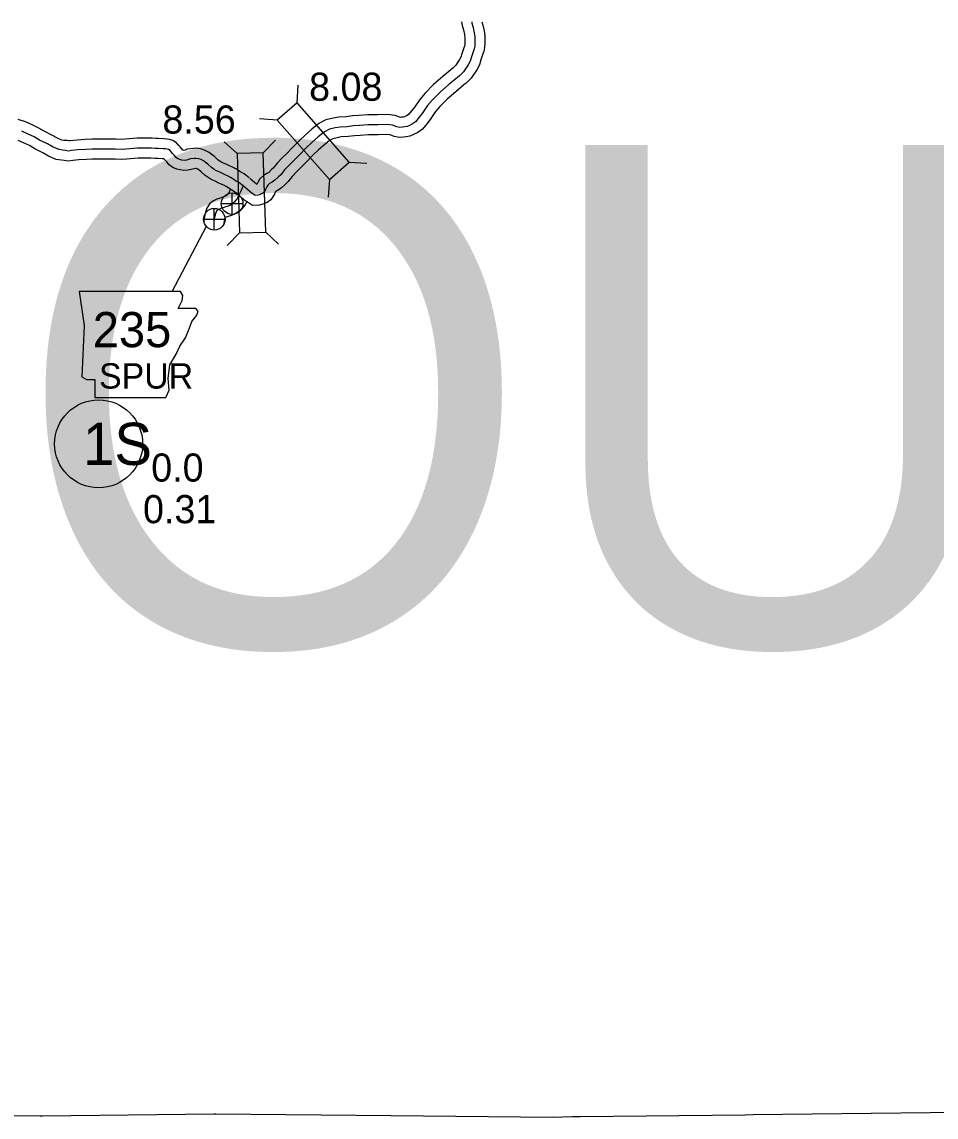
# Model space of a CAD drawing. Extents: x 31699 to 244310, y -8841 to 11474.
# Drawn here: x 145746 to 146660, y -2196 to -1101 of the extents above; entities that cross this region are included whole.
import ezdxf

# ---------------------------------------------------------------- set-up
doc = ezdxf.new("R2010")
doc.units = 0
for name, color, linetype in [('B_Logo', 7, 'Continuous'), ('G-ANNO-TEXT', 7, 'Continuous'), ('Level 21', 7, 'Continuous'), ('Level 55', 7, 'Continuous'), ('R_Border', 7, 'Continuous'), ('R_Border Notes', 7, 'Continuous'), ('R_Logo', 7, 'Continuous'), ('R_XS_EARTHWORK_STAGE1', 7, 'Continuous'), ('S_WALL', 7, 'Continuous'), ('S_WALL_ANNOT', 7, 'Continuous')]:
    doc.layers.add(name, color=color, linetype=linetype)

msp = doc.modelspace()

# ---------------------------------------------------------------- linework, layer by layer
at = {"layer": 'B_Logo'}
for points in [[(146195.9, -1100.8), (146196.1, -1102.2), (146197.3, -1106.4), (146198.5, -1111.6), (146199.1, -1115.7), (146199.2, -1121.2), (146198.9, -1125), (146198.3, -1127.7), (146197.6, -1129.8), (146195.7, -1135.8), (146194.3, -1139.9), (146192.4, -1143.7), (146187.6, -1150.6), (146183.6, -1154.6), (146181.6, -1156.3), (146173.4, -1163.1), (146164.6, -1170.7), (146156.7, -1178.7), (146151.8, -1184.4), (146147, -1191.5), (146143.4, -1196.1), (146139.7, -1200.8), (146136.8, -1202.8), (146132.9, -1204.9), (146131.4, -1205.5), (146128.9, -1205.9), (146126.8, -1206.2), (146124, -1206.3), (146121, -1205.8), (146116.8, -1204.2), (146111.3, -1203.4), (146102.1, -1203.8), (146092.3, -1203.8), (146083.8, -1204.3), (146077.8, -1204.8), (146071.3, -1205.6), (146064.2, -1206), (146059.2, -1206.8), (146053.6, -1208.1), (146048.6, -1210.7), (146042.5, -1215.6), (146036, -1221.3), (146030.4, -1226.7), (146023.3, -1234.1), (146018.3, -1239), (146013.9, -1243.5), (146008.7, -1248.9), (146004.9, -1253.7), (146002.7, -1255.8), (145999.1, -1259.2), (145996.4, -1261), (145993.6, -1262.6), (145991.9, -1264.1), (145991, -1265.8), (145989.8, -1268.5), (145987.8, -1271.7), (145986.8, -1272.4), (145985, -1273), (145983.9, -1273.7), (145982.1, -1274.2), (145979.5, -1274.3), (145978.1, -1273.4), (145976.4, -1272.4), (145974.2, -1270.9), (145971.9, -1268.9), (145969.6, -1266.8), (145967.3, -1264.7)], [(145967.3, -1264.7), (145963.1, -1261.5), (145959.6, -1259.7), (145958, -1258.5), (145955.5, -1256.7), (145952.4, -1255.2), (145949.5, -1253.9), (145946.7, -1252.6), (145943.9, -1251.2), (145940.8, -1249.7), (145938.4, -1248.6), (145935.6, -1246.6), (145932.1, -1243.2), (145929.2, -1241), (145927.8, -1239.9), (145925.2, -1238.5), (145923, -1237.7), (145920.3, -1237.3), (145918.5, -1237.3), (145914.5, -1237.7), (145913, -1238.6), (145910.8, -1239.1), (145908.3, -1239.3), (145905.9, -1239), (145904, -1238.6), (145902.1, -1237.8), (145900.2, -1236.4), (145898.3, -1234.2), (145896.8, -1232.6), (145895.3, -1230.8), (145894.2, -1229.6), (145892.7, -1228.6), (145891.3, -1228.2), (145889.8, -1227.9), (145887.2, -1227.7), (145882.3, -1227.4), (145879.3, -1227.5), (145875.6, -1227.2), (145871.2, -1227), (145867.1, -1227), (145861.8, -1227), (145850.1, -1228), (145845.4, -1228.5), (145839.6, -1228.1), (145832.1, -1228.1), (145825.9, -1228.2), (145821.4, -1228.2), (145816.3, -1228), (145810, -1228.4), (145802.1, -1228.9), (145795.7, -1229.6), (145792.8, -1230.1), (145789.8, -1229.4), (145786.9, -1229.2), (145783.2, -1228.6), (145777.2, -1226), (145771.5, -1222.9), (145763.6, -1219.1), (145758.2, -1215.8), (145751.6, -1212.6), (145745.9, -1210.1)], [(145967.3, -1264.7), (145964.6, -1270.8), (145963.3, -1273.4), (145961.3, -1277.6), (145960.3, -1278.9), (145958.4, -1281.1), (145957.2, -1282.2), (145956.3, -1282.9), (145954.6, -1284), (145952.2, -1285), (145949.1, -1286.1), (145947.3, -1286.7), (145945, -1287.4), (145942.9, -1288.5), (145941.1, -1289.6), (145940.2, -1291.1), (145939.5, -1292.9), (145939.4, -1294.1), (145938.5, -1297.3), (145938, -1301.5)]]:
    msp.add_lwpolyline(points, dxfattribs=at)
at = {"layer": 'G-ANNO-TEXT'}
msp.add_line((145896.2, -1370.6), (145930.4, -1305.7), dxfattribs=at)
msp.add_lwpolyline([(145803.2, -1370.6), (145808.3, -1404.4), (145806, -1455.7), (145810.5, -1458.6), (145819, -1458.6), (145819, -1476.6), (145890, -1476.6), (145893.4, -1469.3), (145892.3, -1457.4), (145894, -1443.9), (145900.2, -1433.2), (145904.1, -1425.3), (145909.8, -1416.8), (145913.2, -1407.8), (145916, -1400.5), (145921.1, -1394.3), (145922.2, -1390.3), (145919.9, -1387.5), (145902.5, -1387.5), (145906.4, -1379.6), (145907, -1374.5), (145904.6, -1370.6)], close=True, dxfattribs=at)
at = {"layer": 'Level 21'}
for p, q in [((145956.3, -1293.5), (145956.3, -1271.8)), ((145938.5, -1309.1), (145938.5, -1287.4)), ((145945.4, -1282.6), (145967.1, -1282.6)), ((145927.7, -1298.2), (145949.4, -1298.2))]:
    msp.add_line(p, q, dxfattribs=at)
for centre in [(145956.3, -1282.6), (145938.5, -1298.2)]:
    msp.add_circle(centre, 10.8, dxfattribs=at)
at = {"layer": 'Level 55'}
for points in [[(146206.1, -1100.8), (146207, -1103.9), (146208.3, -1109.7), (146209, -1114.8), (146209.2, -1121.5), (146208.8, -1126.5), (146207.9, -1130.3), (146207.2, -1132.8), (146205.2, -1138.8), (146203.6, -1143.7), (146201, -1148.8), (146195.3, -1157.1), (146190.3, -1162), (146188, -1163.9), (146179.9, -1170.7), (146171.4, -1178), (146164.1, -1185.5), (146159.8, -1190.5), (146155.1, -1197.4), (146151.3, -1202.3), (146146.6, -1208.1), (146142, -1211.3), (146137.2, -1213.9), (146134.1, -1215.2), (146130.3, -1215.8), (146127.8, -1216.1), (146123.5, -1216.4), (146118.3, -1215.5), (146114.3, -1213.9), (146110.8, -1213.4), (146102.3, -1213.8), (146092.7, -1213.8), (146084.5, -1214.3), (146078.8, -1214.8), (146072.2, -1215.5), (146065.2, -1215.9), (146061.2, -1216.6), (146057.1, -1217.6), (146054.1, -1219.1), (146049, -1223.3), (146042.8, -1228.7), (146037.4, -1233.8), (146030.4, -1241.1), (146025.4, -1246.1), (146021, -1250.5), (146016.2, -1255.5), (146012.3, -1260.3), (146009.7, -1263), (146005.3, -1267), (146001.6, -1269.5), (145999.8, -1270.5), (145998.7, -1273.2), (145995.1, -1278.9), (145991.3, -1281.4), (145989.4, -1282), (145988, -1282.9), (145983.8, -1284.2), (145976.7, -1284.5), (145972.7, -1281.8), (145971.1, -1280.9), (145968.1, -1278.9), (145965.3, -1276.4), (145962.9, -1274.2), (145960.6, -1272.1)], [(146185.8, -1100.8), (146186.3, -1104.3), (146187.6, -1108.8), (146188.6, -1113.4), (146189.1, -1116.6), (146189.2, -1120.9), (146189, -1123.4), (146188.6, -1125.1), (146188.1, -1126.8), (146186.2, -1132.7), (146185.1, -1136.1), (146183.8, -1138.5), (146179.9, -1144.2), (146176.9, -1147.1), (146175.2, -1148.6), (146166.9, -1155.4), (146157.7, -1163.4), (146149.4, -1172), (146143.9, -1178.3), (146138.9, -1185.6), (146135.6, -1189.9), (146132.8, -1193.4), (146131.5, -1194.3), (146128.7, -1195.8), (146127.5, -1196), (146125.7, -1196.2), (146124.6, -1196.3), (146123.7, -1196.1), (146119.4, -1194.4), (146111.8, -1193.4), (146101.8, -1193.8), (146092, -1193.8), (146083.1, -1194.3), (146076.8, -1194.9), (146070.5, -1195.6), (146063.1, -1196), (146057.2, -1197), (146050, -1198.7), (146043, -1202.3), (146036.1, -1208), (146029.3, -1214), (146023.3, -1219.6), (146016.1, -1227.1), (146011.3, -1232), (146006.8, -1236.5), (146001.2, -1242.2), (145997.4, -1247), (145995.8, -1248.6), (145992.9, -1251.3), (145991.1, -1252.5), (145987.7, -1254.4), (145984, -1257.8), (145982, -1261.4), (145981.1, -1263.5), (145980.2, -1262.9), (145978.6, -1261.5), (145976.4, -1259.4), (145974.1, -1257.3)], [(145973.4, -1256.8), (145968.4, -1252.9), (145964.9, -1251.2), (145963.9, -1250.4), (145960.6, -1248.1), (145956.6, -1246.1), (145953.6, -1244.8), (145951.1, -1243.6), (145948.4, -1242.3), (145945.1, -1240.7), (145943.5, -1239.9), (145942, -1238.8), (145938.6, -1235.6), (145935.4, -1233.1), (145933.3, -1231.4), (145929.2, -1229.3), (145925.6, -1228), (145921.2, -1227.2), (145917.8, -1227.3), (145911.2, -1228.1), (145909.3, -1229.2), (145908.5, -1229.3), (145907.4, -1229.1), (145907.1, -1229.1), (145907, -1229), (145905.8, -1227.5), (145904.3, -1225.9), (145902.9, -1224.3), (145900.7, -1221.9), (145897.1, -1219.5), (145893.7, -1218.4), (145891.1, -1218), (145887.9, -1217.7), (145882.5, -1217.4), (145879.6, -1217.5), (145876.2, -1217.2), (145871.5, -1217), (145867.1, -1217), (145861.3, -1217), (145849.2, -1218.1), (145845.2, -1218.5), (145839.9, -1218.1), (145832, -1218.1), (145825.8, -1218.2), (145821.6, -1218.2), (145816.2, -1218), (145809.4, -1218.4), (145801.2, -1219), (145794.4, -1219.7), (145793.1, -1219.9), (145791.2, -1219.5), (145788.1, -1219.3), (145786, -1219), (145781.6, -1217), (145776.1, -1214), (145768.4, -1210.2), (145762.9, -1207), (145755.8, -1203.5), (145749.6, -1200.8), (145742.4, -1198.3)], [(145961.2, -1272.7), (145957.8, -1270), (145954.3, -1268.2), (145952.1, -1266.5), (145950.4, -1265.3), (145948.1, -1264.2), (145945.5, -1263.1), (145942.4, -1261.7), (145939.4, -1260.2), (145936.4, -1258.7), (145933.3, -1257.2), (145929.2, -1254.3), (145925.5, -1250.8), (145923.1, -1248.8), (145922.4, -1248.3), (145921.2, -1247.7), (145920.4, -1247.4), (145919.8, -1247.3), (145912.2, -1249.1), (145908, -1249.4), (145904.3, -1248.9), (145900.9, -1248.2), (145897.1, -1246.5), (145893.3, -1243.7), (145890.9, -1240.9), (145889.3, -1239.2), (145888.1, -1237.8), (145886.5, -1237.7), (145882.1, -1237.5), (145879, -1237.5), (145875, -1237.2), (145870.9, -1237), (145867.1, -1237), (145862.3, -1237), (145851.1, -1238), (145845.6, -1238.5), (145839.2, -1238.1), (145832.2, -1238.1), (145826, -1238.2), (145821.2, -1238.2), (145816.4, -1238), (145810.6, -1238.4), (145803, -1238.9), (145797, -1239.5), (145792.6, -1240.2), (145788.4, -1239.4), (145785.7, -1239.2), (145780.3, -1238.3), (145772.8, -1235), (145766.9, -1231.8), (145758.9, -1227.9), (145753.5, -1224.6), (145747.5, -1221.7), (145742.2, -1219.4)], [(145954.7, -1268.3), (145954.3, -1269), (145952.8, -1272.1), (145952.6, -1272.4), (145951.1, -1274.2), (145951, -1274.3), (145950.6, -1274.6), (145949.8, -1275.1), (145948.6, -1275.6), (145945.9, -1276.6), (145944.3, -1277.1), (145941.1, -1278.1), (145937.8, -1279.9), (145933.9, -1282.4), (145931.2, -1286.6), (145929.7, -1290.7), (145929.5, -1292.2), (145928.6, -1295.3), (145928.1, -1300.4)], [(145970.8, -1281), (145969.8, -1283.1), (145967.9, -1285.3), (145965.7, -1288), (145963.5, -1290), (145961.9, -1291.1), (145959.3, -1292.9), (145955.8, -1294.3), (145952.3, -1295.6), (145950.2, -1296.2), (145949.1, -1296.6), (145948.3, -1299.3), (145947.9, -1302.6)]]:
    msp.add_lwpolyline(points, dxfattribs=at)
at = {"layer": 'R_Border Notes'}
msp.add_circle((145822.8, -1522.9), 44, dxfattribs=at)
at = {"layer": 'R_Logo'}
for points in [[(145412, -2133.1), (145412, -2188.7), (145422.1, -2188.6), (145587.1, -2194.1), (145593.2, -2194.4), (145764.3, -2195.3), (145766.6, -2195.1), (145938.5, -2193.2), (145940, -2193.1), (146115.3, -2194.8), (146277.1, -2196.4)], [(145412, -2135.4), (145412, -2188.7), (145422.1, -2188.6), (145587.1, -2194.1), (145593.2, -2194.4), (145764.3, -2195.3), (145766.6, -2195.1), (145938.5, -2193.2), (145940, -2193.1), (146115.3, -2194.8), (146277.1, -2196.4)], [(146277.1, -2196.4), (146296.8, -2195.7), (146304.3, -2195.8), (146469.5, -2194.1), (146477.5, -2193.9), (146654.4, -2191.7), (146827.8, -2190.2), (147001, -2191.7), (147178.4, -2194.7), (147352.2, -2193), (147508.4, -2191.5)], [(146277.1, -2196.4), (146296.8, -2195.7), (146304.3, -2195.8), (146469.5, -2194.1), (146477.5, -2193.9), (146654.4, -2191.7), (146827.8, -2190.2), (147001, -2191.7), (147178.4, -2194.7), (147352.2, -2193), (147508.4, -2191.5)]]:
    msp.add_lwpolyline(points, dxfattribs=at)
at = {"layer": 'R_XS_EARTHWORK_STAGE1'}
for p, q in [((146021.2, -1181.6), (146022.4, -1164.1)), ((146001.4, -1199.1), (145983.8, -1197.9)), ((145961.2, -1232.6), (145948.3, -1220.6)), ((145987.5, -1231.8), (145999.6, -1219)), ((146073.5, -1241.1), (146091.1, -1242.2)), ((146053.7, -1258.5), (146052.5, -1276.1)), ((145963.6, -1311.8), (145951.5, -1324.6)), ((145990, -1311), (146002.8, -1323))]:
    msp.add_line(p, q, dxfattribs=at)
for points in [[(146073.5, -1241.1), (146021.2, -1181.6), (146001.4, -1199.1), (146053.7, -1258.5)], [(145961.2, -1232.6), (145963.6, -1311.8), (145990, -1311), (145987.5, -1231.8)]]:
    msp.add_lwpolyline(points, close=True, dxfattribs=at)

# ---------------------------------------------------------------- texts
at = {"layer": 'G-ANNO-TEXT'}
for s, height, p in [('235', 35.2, (145816.9, -1426.2)), ('SPUR', 25.34, (145823.2, -1467.6))]:
    msp.add_text(s, height=height, dxfattribs=at).set_placement(p)
at = {"layer": 'R_Border'}
msp.add_text('OUACHITA', height=500, dxfattribs=at).set_placement((145738, -1724.1))
at = {"layer": 'R_Border Notes'}
msp.add_text('1S', height=42.24, dxfattribs=at).set_placement((145807.1, -1544))
at = {"layer": 'S_WALL'}
for s, p in [('8.08', (146033.3, -1179.7)), ('8.56', (145886.6, -1212.5))]:
    msp.add_text(s, height=28.16, dxfattribs=at).set_placement(p)
at = {"layer": 'S_WALL_ANNOT'}
for s, p in [('0.0', (145875.4, -1560.7)), ('0.31', (145867.2, -1602.3))]:
    msp.add_text(s, height=28.16, dxfattribs=at).set_placement(p)

doc.saveas('drawing.dxf')
